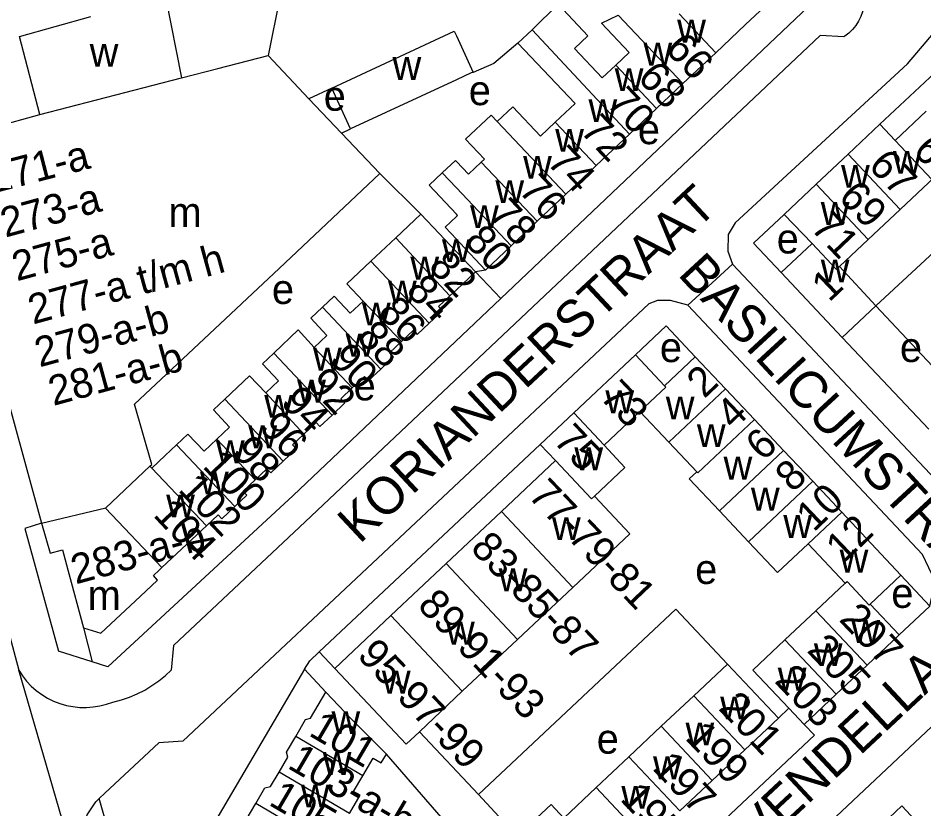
# Model space of a CAD drawing. Extents: x 161258 to 163262, y 380749 to 382054.
# Drawn here: x 162541.1 to 162662.9, y 381217.9 to 381324.3 of the extents above; entities that cross this region are included whole.
import ezdxf

# ---------------------------------------------------------------- set-up
doc = ezdxf.new("R2010")
doc.units = 0
for name, color, linetype in [('BLT_Basislijn', 7, 'Continuous'), ('BLT_Bebouwing', 7, 'Continuous'), ('BLT_Centroide', 7, 'Continuous'), ('BLT_Huisnummer', 7, 'Continuous'), ('BLT_Huisnummer_ tussenligend', 7, 'Continuous'), ('BLT_Huisnummer_reeks', 7, 'Continuous'), ('BLT_Onderverdeling_panden', 7, 'Continuous'), ('BLT_Straatnaam', 7, 'Continuous'), ('BLT_Vlakafsluiter', 7, 'Continuous')]:
    doc.layers.add(name, color=color, linetype=linetype)

msp = doc.modelspace()

# ---------------------------------------------------------------- linework, layer by layer
at = {"layer": 'BLT_Basislijn'}
for p, q in [((162576.74, 381329.33), (162574.68, 381319.23)), ((162660.68, 381318.12), (162667.32, 381326)), ((162656.97, 381309.98), (162670.25, 381322.45)), ((162660.68, 381318.12), (162637.48, 381296.73)), ((162583.23, 381314.86), (162580.16, 381313.42)), ((162584.53, 381308.8), (162585.77, 381309.38)), ((162595.24, 381297.88), (162589.69, 381303.34)), ((162639.97, 381293.97), (162644.11, 381297.86)), ((162643.68, 381290.03), (162639.97, 381293.97)), ((162603.91, 381290.37), (162602.56, 381290.13)), ((162605.98, 381286.56), (162602.56, 381290.13)), ((162605.98, 381286.56), (162578.07, 381260.03)), ((162664.73, 381276.72), (162656.44, 381285.54)), ((162632.14, 381278.69), (162628.23, 381282.84)), ((162651.89, 381281.31), (162663.55, 381268.95)), ((162581.55, 381238.98), (162611.29, 381266.91)), ((162549.87, 381242.23), (162551.02, 381237.65)), ((162583.64, 381236.76), (162581.55, 381238.98)), ((162579.58, 381236.67), (162563.16, 381208.76)), ((162582.46, 381233.56), (162579.58, 381236.67)), ((162643.31, 381230.08), (162644.73, 381231.41)), ((162602.97, 381219.79), (162595.03, 381228.25)), ((162600.84, 381213.45), (162590.6, 381225.25)), ((162608.17, 381214.2), (162602.97, 381219.79)), ((162563.66, 381177.51), (162551.97, 381219.27)), ((162659.9, 381218.28), (162653.66, 381212.37)), ((162683.84, 381192.85), (162659.9, 381218.28))]:
    msp.add_line(p, q, dxfattribs=at)
for points in [[(162636.52, 381336.48), (162642.21, 381334.8), (162649.09, 381327.54), (162605.98, 381286.56)], [(162651.59, 381332.18), (162652.18, 381331.82), (162652.74, 381331.41), (162653.24, 381330.93), (162653.69, 381330.4), (162654.07, 381329.82), (162654.38, 381329.2), (162654.62, 381328.54), (162654.78, 381327.87), (162654.86, 381327.18), (162654.86, 381326.48), (162654.79, 381325.79), (162654.63, 381325.12), (162654.4, 381324.46), (162654.09, 381323.84), (162653.72, 381323.26), (162653.28, 381322.72), (162652.78, 381322.24), (162652.23, 381321.82), (162652.12, 381321.74)], [(162652.12, 381321.74), (162648.93, 381321.92), (162579.66, 381256.5)], [(162608.28, 381320.91), (162605.02, 381318.16), (162602.28, 381316.96)], [(162637.48, 381296.73), (162636.58, 381295.17), (162636.52, 381292.93), (162637.12, 381291.15)], [(162656.44, 381285.54), (162668.47, 381296.73), (162672.51, 381292.38)], [(162637.12, 381291.15), (162668.87, 381257.48), (162672.03, 381255.34), (162675.45, 381256.24)], [(162631.12, 381285.63), (162628.8, 381286.29), (162627.07, 381286.25), (162625.88, 381285.83), (162563.22, 381226.97)], [(162663.68, 381245.16), (162664.42, 381248.53), (162662.71, 381252.08), (162631.12, 381285.63)], [(162624.09, 381278.94), (162628.23, 381282.84)], [(162534.49, 381269.29), (162536.54, 381260.03), (162536.62, 381253.26), (162541.13, 381236.52)], [(162578.07, 381260.03), (162553.14, 381236.97), (162551.02, 381237.65)], [(162544.19, 381256.3), (162541.97, 381255.61), (162546.5, 381239.09)], [(162579.66, 381256.5), (162561.97, 381239.86), (162561.63, 381236.52)], [(162659.54, 381241.27), (162663.68, 381245.16), (162659.77, 381249.31)], [(162602.97, 381219.79), (162629.52, 381244.75), (162636.46, 381237.36)], [(162638.94, 381198.45), (162637.46, 381204.03), (162679.81, 381243.91)], [(162551.02, 381237.65), (162546.5, 381239.09)], [(162579.58, 381236.67), (162580.27, 381237.77), (162581.55, 381238.98)], [(162541.13, 381236.52), (162541.63, 381235.76), (162542.2, 381235.05), (162542.82, 381234.39), (162543.5, 381233.79), (162544.24, 381233.25), (162545.01, 381232.78), (162545.82, 381232.38), (162546.67, 381232.05), (162547.54, 381231.8), (162548.43, 381231.63), (162549.34, 381231.53), (162550.24, 381231.52), (162551.15, 381231.58), (162552.05, 381231.72), (162552.93, 381231.95), (162553.78, 381232.24)], [(162553.78, 381232.24), (162554.95, 381232.56), (162556.02, 381232.92), (162557.07, 381233.36), (162558.08, 381233.86), (162559.05, 381234.45), (162559.98, 381235.09), (162560.86, 381235.8), (162561.63, 381236.52)], [(162630.15, 381210.83), (162648.15, 381227.77), (162646.78, 381229.23)], [(162551.97, 381219.27), (162552.73, 381219.97), (162559.97, 381226.75)], [(162563.22, 381226.97), (162559.97, 381226.75)], [(162548.73, 381210.51), (162548.76, 381211.51), (162549.51, 381214.52), (162550.34, 381217.05), (162551.49, 381218.82), (162551.97, 381219.27)]]:
    msp.add_lwpolyline(points, dxfattribs=at)
at = {"layer": 'BLT_Bebouwing'}
for p, q in [((162643.64, 381327.87), (162638.91, 381323.42)), ((162560.91, 381326.95), (162563.04, 381316.23)), ((162638.91, 381323.42), (162634.88, 381319.61)), ((162634.88, 381319.61), (162630.48, 381315.46)), ((162567.93, 381317.49), (162574.68, 381319.23)), ((162574.68, 381319.23), (162580.16, 381313.42)), ((162563.04, 381316.23), (162567.93, 381317.49)), ((162585.77, 381309.38), (162583.23, 381314.86)), ((162630.48, 381315.46), (162626.94, 381312.11)), ((162580.16, 381313.42), (162584.53, 381308.8)), ((162626.94, 381312.11), (162623.3, 381308.67)), ((162659.01, 381307.81), (162663.2, 381311.75)), ((162656.97, 381309.98), (162652.68, 381305.94)), ((162656.97, 381309.98), (162659.01, 381307.81)), ((162584.53, 381308.8), (162589.69, 381303.34)), ((162623.3, 381308.67), (162618.8, 381304.43)), ((162530.18, 381307.51), (162544.19, 381256.3)), ((162652.68, 381305.94), (162648.4, 381301.9)), ((162648.4, 381301.9), (162644.11, 381297.86)), ((162659.68, 381298.51), (162663.54, 381302.14)), ((162610.86, 381296.93), (162614.71, 381300.57)), ((162644.11, 381297.86), (162647.84, 381293.93)), ((162655.4, 381294.47), (162659.68, 381298.51)), ((162607.36, 381293.63), (162610.86, 381296.93)), ((162647.84, 381293.93), (162643.68, 381290.03)), ((162651.52, 381290.83), (162655.4, 381294.47)), ((162603.91, 381290.37), (162607.36, 381293.63)), ((162643.68, 381290.03), (162651.89, 381281.31)), ((162656.44, 381285.54), (162651.52, 381290.83)), ((162651.89, 381281.31), (162656.44, 381285.54)), ((162628.01, 381274.81), (162624.09, 381278.94)), ((162628.01, 381274.81), (162632.14, 381278.69)), ((162632.14, 381278.69), (162636.21, 381274.39)), ((162640.12, 381270.24), (162636.21, 381274.39)), ((162619.86, 381266.8), (162624.69, 381271.35)), ((162628.59, 381267.22), (162624.69, 381271.35)), ((162640.12, 381270.24), (162644.02, 381266.09)), ((162613.35, 381264.73), (162611.29, 381266.91)), ((162628.59, 381267.22), (162632.34, 381263.24)), ((162619.86, 381266.8), (162622.68, 381263.81)), ((162647.93, 381261.94), (162644.02, 381266.09)), ((162606.06, 381257.86), (162613.35, 381264.73)), ((162559.04, 381263.7), (162558.78, 381263.97)), ((162622.68, 381263.81), (162618.56, 381259.94)), ((162631.32, 381262.28), (162632.34, 381263.24)), ((162635.39, 381257.96), (162631.32, 381262.28)), ((162651.84, 381257.79), (162647.93, 381261.94)), ((162618.56, 381259.94), (162623.31, 381254.88)), ((162598.63, 381250.87), (162606.06, 381257.86)), ((162635.39, 381257.96), (162639.29, 381253.81)), ((162659.77, 381249.31), (162651.84, 381257.79)), ((162560.4, 381250.34), (162566.37, 381255.97)), ((162623.31, 381254.88), (162615.66, 381247.67)), ((162639.29, 381253.81), (162643.2, 381249.66)), ((162643.2, 381249.66), (162647.34, 381253.55)), ((162647.34, 381253.55), (162652.31, 381248.25)), ((162591.2, 381243.88), (162598.63, 381250.87)), ((162655.64, 381245.4), (162659.77, 381249.31)), ((162615.66, 381247.67), (162608.23, 381240.68)), ((162652.31, 381248.25), (162648.35, 381244.52)), ((162659.54, 381241.27), (162655.64, 381245.4)), ((162591.2, 381243.88), (162583.64, 381236.76)), ((162648.35, 381244.52), (162644.2, 381240.62)), ((162655.25, 381237.2), (162659.54, 381241.27)), ((162608.23, 381240.68), (162600.8, 381233.69)), ((162639.89, 381236.55), (162644.2, 381240.62)), ((162631.92, 381233.09), (162636.46, 381237.36)), ((162636.46, 381237.36), (162643.31, 381230.08)), ((162644.73, 381231.41), (162639.89, 381236.55)), ((162651.1, 381233.29), (162655.25, 381237.2)), ((162595.03, 381228.25), (162600.8, 381233.69)), ((162631.92, 381233.09), (162627.55, 381228.98)), ((162651.1, 381233.29), (162646.78, 381229.23)), ((162646.78, 381229.23), (162644.73, 381231.41)), ((162643.31, 381230.08), (162638.78, 381225.81)), ((162627.55, 381228.98), (162623.18, 381224.87)), ((162634.41, 381221.7), (162638.78, 381225.81)), ((162618.81, 381220.75), (162623.18, 381224.87)), ((162618.81, 381220.75), (162614.44, 381216.64)), ((162630.04, 381217.59), (162634.41, 381221.7))]:
    msp.add_line(p, q, dxfattribs=at)
for points in [[(162610.21, 381322.69), (162613.7, 381326.12)], [(162613.7, 381326.12), (162617.69, 381321.89), (162615.89, 381320.18), (162619.62, 381316.23), (162621.43, 381317.94)], [(162543.99, 381311.31), (162541.23, 381321.77), (162550.85, 381324.49)], [(162621.43, 381317.94), (162623.24, 381319.65), (162619.52, 381323.59), (162621.77, 381324.68)], [(162583.23, 381314.86), (162599.72, 381322.5), (162600, 381321.89), (162602.28, 381316.96)], [(162608.28, 381320.91), (162610.21, 381322.69)], [(162613.3, 381310.27), (162615.96, 381312.78), (162608.28, 381320.91)], [(162602.28, 381316.96), (162601.98, 381316.88), (162600, 381315.96), (162585.77, 381309.38)], [(162605.49, 381310.34), (162607.58, 381312.31), (162611.3, 381308.38), (162613.3, 381310.27)], [(162533.4, 381308.41), (162537.77, 381309.6), (162543.99, 381311.31)], [(162603.34, 381304.89), (162603.78, 381305.3), (162601.25, 381307.99), (162604.67, 381311.2), (162605.49, 381310.34)], [(162598.1, 381303.44), (162599.87, 381305.11), (162600, 381304.97), (162601.62, 381303.26), (162603.34, 381304.89)], [(162603.91, 381290.37), (162600.48, 381294.01), (162600, 381294.52), (162598.48, 381296.13), (162600, 381297.56), (162600.16, 381297.71), (162600, 381297.88), (162596.33, 381301.77), (162598.1, 381303.44)], [(162614.71, 381300.57), (162617.84, 381303.52), (162618.8, 381304.43)], [(162558.78, 381263.97), (162559.02, 381264.2), (162556.7, 381272.31), (162576.15, 381290.56), (162589.69, 381303.34)], [(162595.24, 381297.88), (162591.84, 381294.71)], [(162602.56, 381290.13), (162600, 381292.84), (162599.13, 381293.76), (162597.7, 381295.28), (162595.24, 381297.88)], [(162591.84, 381294.71), (162588.49, 381291.58)], [(162588.49, 381291.58), (162585.25, 381288.52), (162587.45, 381286.2)], [(162599.13, 381286.9), (162600, 381287.71), (162602.56, 381290.13)], [(162587.45, 381286.2), (162585.73, 381284.58), (162583.57, 381286.86), (162581.99, 381285.37)], [(162596.36, 381283.24), (162598.12, 381284.9), (162597.6, 381285.45), (162599.13, 381286.9)], [(162581.99, 381285.37), (162580.41, 381283.88), (162582.59, 381281.58), (162580.86, 381279.94)], [(162592.6, 381280.74), (162594.22, 381282.27), (162594.74, 381281.71), (162596.36, 381283.24)], [(162580.86, 381279.94), (162578.74, 381282.31), (162575.43, 381279.19)], [(162589.84, 381277.05), (162591.55, 381278.67), (162591.01, 381279.24), (162592.6, 381280.74)], [(162575.43, 381279.19), (162573.91, 381277.76), (162576.08, 381275.46), (162574.36, 381273.84)], [(162615.78, 381271.14), (162624.09, 381278.94)], [(162586, 381274.5), (162587.66, 381276.06), (162588.19, 381275.5), (162589.84, 381277.05)], [(162574.36, 381273.84), (162572.19, 381276.14), (162568.84, 381272.98)], [(162583.29, 381270.86), (162585.01, 381272.49), (162584.47, 381273.06), (162586, 381274.5)], [(162568.84, 381272.98), (162567.33, 381271.55), (162569.5, 381269.25), (162567.79, 381267.62)], [(162579.49, 381268.29), (162581.15, 381269.86), (162581.65, 381269.32), (162583.29, 381270.86)], [(162611.29, 381266.91), (162615.78, 381271.14)], [(162567.79, 381267.62), (162566.07, 381266), (162563.9, 381268.29), (162562.37, 381266.85)], [(162576.71, 381264.65), (162578.46, 381266.3), (162577.96, 381266.85), (162579.49, 381268.29)], [(162562.37, 381266.85), (162560.84, 381265.4), (162559.04, 381263.7)], [(162572.96, 381262.15), (162574.52, 381263.63), (162575.04, 381263.07), (162576.71, 381264.65)], [(162570.2, 381258.55), (162571.83, 381260.09), (162571.34, 381260.62), (162572.96, 381262.15)], [(162566.37, 381255.97), (162567.94, 381257.45), (162568.45, 381256.9), (162570.2, 381258.55)], [(162544.19, 381256.3), (162545.37, 381252.26), (162547.01, 381252.71), (162547.73, 381250.04), (162549.87, 381242.23)], [(162557.46, 381246.44), (162559.81, 381248.66), (162559.25, 381249.25), (162560.04, 381250), (162560.4, 381250.34)], [(162549.87, 381242.23), (162552.2, 381241.49), (162557.46, 381246.44)], [(162583.64, 381236.76), (162593.23, 381226.56), (162595.03, 381228.25)], [(162578.4, 381227.62), (162579.72, 381229.88), (162580.4, 381230.06), (162582.46, 381233.56)], [(162582.46, 381233.56), (162585.9, 381229.94), (162590.6, 381225.25)], [(162576.15, 381222.83), (162577.33, 381224.84), (162577.16, 381225.51), (162578.4, 381227.62)], [(162587.41, 381222.33), (162588.8, 381224.7), (162589.9, 381224.05), (162590.6, 381225.25)], [(162573.03, 381218.6), (162574.26, 381220.69), (162575.01, 381220.89), (162576.15, 381222.83)], [(162585.63, 381217.26), (162587.06, 381219.7), (162586.17, 381220.22), (162587.41, 381222.33)], [(162570.58, 381213.27), (162570.64, 381213.5), (162571.93, 381215.69), (162571.74, 381216.4), (162573.03, 381218.6)], [(162608.17, 381214.2), (162612.73, 381218.48), (162614.44, 381216.64)]]:
    msp.add_lwpolyline(points, dxfattribs=at)
at = {"layer": 'BLT_Onderverdeling_panden'}
for p, q in [((162621.77, 381324.68), (162630.48, 381315.46)), ((162629.95, 381324.84), (162634.88, 381319.61)), ((162610.21, 381322.69), (162623.3, 381308.67)), ((162621.43, 381317.94), (162626.94, 381312.11)), ((162543.99, 381311.31), (162563.04, 381316.23)), ((162605.49, 381310.34), (162614.71, 381300.57)), ((162613.3, 381310.27), (162618.8, 381304.43)), ((162652.68, 381305.94), (162659.68, 381298.51)), ((162603.34, 381304.89), (162610.86, 381296.93)), ((162655.4, 381294.47), (162648.4, 381301.9)), ((162591.84, 381294.71), (162599.13, 381286.9)), ((162588.49, 381291.58), (162596.36, 381283.24)), ((162581.99, 381285.37), (162589.84, 381277.05)), ((162587.45, 381286.2), (162592.6, 381280.74)), ((162575.43, 381279.19), (162583.29, 381270.86)), ((162580.86, 381279.94), (162586, 381274.5)), ((162636.21, 381274.39), (162628.59, 381267.22)), ((162568.84, 381272.98), (162576.71, 381264.65)), ((162574.36, 381273.84), (162579.49, 381268.29)), ((162615.78, 381271.14), (162619.86, 381266.8)), ((162632.5, 381263.07), (162640.12, 381270.24)), ((162567.79, 381267.62), (162572.96, 381262.15)), ((162562.37, 381266.85), (162570.2, 381258.55)), ((162644.02, 381266.09), (162635.39, 381257.96)), ((162613.35, 381264.73), (162618.19, 381259.59)), ((162552.84, 381258.36), (162558.78, 381263.97)), ((162559.04, 381263.7), (162566.37, 381255.97)), ((162632.34, 381263.24), (162632.5, 381263.07)), ((162639.29, 381253.81), (162647.93, 381261.94)), ((162618.19, 381259.59), (162618.56, 381259.94)), ((162544.19, 381256.3), (162552.84, 381258.36)), ((162606.06, 381257.86), (162615.66, 381247.67)), ((162647.34, 381253.55), (162651.84, 381257.79)), ((162598.63, 381250.87), (162608.23, 381240.68)), ((162652.31, 381248.25), (162652.55, 381248.47)), ((162600.8, 381233.69), (162591.2, 381243.88)), ((162648.35, 381244.52), (162655.25, 381237.2)), ((162644.2, 381240.62), (162651.1, 381233.29)), ((162638.78, 381225.81), (162631.92, 381233.09)), ((162627.55, 381228.98), (162634.41, 381221.7)), ((162587.41, 381222.33), (162578.4, 381227.62)), ((162623.18, 381224.87), (162630.04, 381217.59)), ((162585.63, 381217.26), (162576.15, 381222.83)), ((162625.67, 381213.47), (162618.81, 381220.75)), ((162580.66, 381214.12), (162573.03, 381218.6))]:
    msp.add_line(p, q, dxfattribs=at)
for points in [[(162659.01, 381307.81), (162663.96, 381302.53), (162663.54, 381302.14)], [(162598.1, 381303.44), (162600, 381301.43), (162607.36, 381293.63)], [(162647.84, 381293.93), (162651.13, 381290.46), (162651.52, 381290.83)], [(162624.69, 381271.35), (162628.17, 381274.63), (162628.01, 381274.81)], [(162560.4, 381250.34), (162552.8, 381258.33), (162552.84, 381258.36)], [(162652.55, 381248.47), (162655.53, 381245.3), (162655.64, 381245.4)]]:
    msp.add_lwpolyline(points, dxfattribs=at)
at = {"layer": 'BLT_Vlakafsluiter'}
for p, q in [((162631.12, 381285.63), (162637.12, 381291.15)), ((162548.73, 381210.51), (162541.13, 381236.52))]:
    msp.add_line(p, q, dxfattribs=at)

# ---------------------------------------------------------------- texts
at = {"layer": 'BLT_Centroide'}
for s, p in [('w', (162629.7, 381320.97)), ('w', (162550.68, 381317.72)), ('w', (162625.17, 381317.88)), ('w', (162591.41, 381315.94)), ('w', (162621.3, 381314.44)), ('e', (162601.67, 381312.55)), ('e', (162582.16, 381311.8)), ('w', (162617.77, 381310.27)), ('e', (162624.41, 381307.3)), ('w', (162613.29, 381306.28)), ('w', (162658.7, 381303.33)), ('w', (162608.98, 381302.66)), ('w', (162651.74, 381301.44)), ('w', (162605.25, 381299.38)), ('m', (162561.28, 381296.16)), ('w', (162601.84, 381296.02)), ('w', (162649.01, 381296.45)), ('e', (162643.09, 381292.6)), ('w', (162598.06, 381291.45)), ('w', (162593.81, 381289.09)), ('w', (162649.01, 381288.71)), ('e', (162575.19, 381285.8)), ('w', (162590.81, 381285.88)), ('w', (162587.3, 381282.91)), ('w', (162585.12, 381278.73)), ('e', (162627.37, 381277.98)), ('e', (162659.66, 381277.99)), ('w', (162580.72, 381276.84)), ('w', (162578.59, 381272.53)), ('e', (162586.18, 381272.83)), ('w', (162620.04, 381271.11)), ('w', (162574.16, 381270.5)), ('w', (162628.17, 381270.27)), ('w', (162572.02, 381266.39)), ('w', (162632.35, 381266.55)), ('w', (162567.66, 381264.38)), ('w', (162615.87, 381263.44)), ('w', (162635.94, 381262.18)), ('w', (162565.52, 381260.19)), ('w', (162639.62, 381258.01)), ('w', (162560.97, 381257.09)), ('w', (162612.86, 381254.04)), ('w', (162643.98, 381254.33)), ('w', (162651.55, 381249.67)), ('e', (162632.12, 381248.13)), ('w', (162605.69, 381247.15)), ('m', (162550.41, 381244.63)), ('e', (162658.5, 381244.91)), ('w', (162598.61, 381239.98)), ('w', (162653.12, 381240.19)), ('w', (162648.08, 381237.09)), ('w', (162589.98, 381233.38)), ('w', (162643.23, 381233.79)), ('w', (162635.48, 381229.91)), ('w', (162583.2, 381227.94)), ('w', (162630.82, 381226.42)), ('e', (162618.88, 381225.3)), ('w', (162582.02, 381222.44)), ('w', (162626.46, 381221.86)), ('w', (162579.09, 381218.06)), ('w', (162622.19, 381217.89))]:
    msp.add_text(s, height=4, dxfattribs=at).set_placement(p)
at = {"layer": 'BLT_Huisnummer'}
for s, rotation, p in [('66', 313.3594, (162627.92, 381319.99)), ('70', 313.3588, (162620.04, 381312.68)), ('74', 313.3654, (162612.03, 381304.78)), ('67', 313.6052, (162655.27, 381304.28)), ('78', 313.3468, (162604.2, 381297.68)), ('71', 313.6052, (162647.51, 381295.92)), ('82', 313.3467, (162596.08, 381290.73)), ('1', 43.6052, (162650.14, 381285.95)), ('86', 313.3505, (162589.28, 381284.53)), ('90', 313.3582, (162582.78, 381278.22)), ('2', 43.6052, (162633.34, 381272.98)), ('73', 313.6052, (162619.15, 381273.2)), ('94', 313.3529, (162576.22, 381272.44)), ('75', 313.6052, (162612.9, 381267.31)), ('6', 43.6052, (162641.27, 381264.53)), ('98', 313.3482, (162569.67, 381265.79)), ('10', 43.6052, (162648.06, 381255.01)), ('104', 313.2805, (162559.09, 381257.34)), ('12', 43.6052, (162652.05, 381250.8)), ('207', 313.6052, (162651.35, 381243.26)), ('203', 313.6052, (162642.66, 381234.99)), ('201', 313.6052, (162635.13, 381231.32)), ('101', 329.5825, (162579.99, 381227.83)), ('197', 313.6052, (162626.22, 381223.28)), ('105', 329.5762, (162574.61, 381218.49)), ('195', 313.6052, (162621.89, 381219.12))]:
    msp.add_text(s, height=4, rotation=rotation, dxfattribs=at).set_placement(p)
at = {"layer": 'BLT_Huisnummer_ tussenligend'}
for s, rotation, p in [('68', 313.3594, (162624.22, 381316.12)), ('72', 313.3588, (162616.51, 381308.99)), ('65', 313.6052, (162661.27, 381306.27)), ('76', 313.3654, (162608.21, 381300.96)), ('69', 313.6052, (162651.23, 381300.04)), ('80', 313.3468, (162600.92, 381294.14)), ('84', 313.3467, (162593.07, 381287.46)), ('88', 313.3505, (162586.42, 381281.25)), ('92', 313.3582, (162579.79, 381274.93)), ('4', 43.6052, (162637.3, 381268.75)), ('96', 313.3529, (162573.36, 381269.03)), ('100', 313.3482, (162565.73, 381263.89)), ('8', 43.6052, (162645.24, 381260.32)), ('102', 313.3482, (162562.46, 381260.73)), ('205', 313.6052, (162647.03, 381239.1)), ('199', 313.6052, (162630.63, 381227.35))]:
    msp.add_text(s, height=4, rotation=rotation, dxfattribs=at).set_placement(p)
at = {"layer": 'BLT_Huisnummer_reeks'}
for s, rotation, p in [('271-a', 14.4816, (162537.71, 381300.67)), ('273-a', 15.3144, (162539.33, 381294.72)), ('275-a', 15.3208, (162540.88, 381288.84)), ('277-a t/m h', 15.3208, (162543.05, 381283.03)), ('279-a-b', 15.3208, (162543.93, 381277.26)), ('281-a-b', 15.3208, (162545.78, 381272.07)), ('77-79-81', 313.6052, (162609.5, 381259.92)), ('283-a-b', 15.3208, (162548.8, 381248.06)), ('83-85-87', 313.6052, (162601.75, 381252.84)), ('89-91-93', 313.6052, (162594.62, 381245.12)), ('95-97-99', 313.6052, (162586.52, 381238.41)), ('103-a-b', 329.5664, (162577.13, 381223.45))]:
    msp.add_text(s, height=4, rotation=rotation, dxfattribs=at).set_placement(p)
at = {"layer": 'BLT_Straatnaam'}
for s, height, rotation, p in [('KORIANDERSTRAAT', 4.9999, 43.0292, (162586.98, 381253.42)), ('BASILICUMSTRAAT', 5, 312.7359, (162629.66, 381289.73)), ('LAVENDELLAAN', 4.9999, 43.0476, (162634.73, 381206.7))]:
    msp.add_text(s, height=height, rotation=rotation, dxfattribs=at).set_placement(p)

doc.saveas('drawing.dxf')
